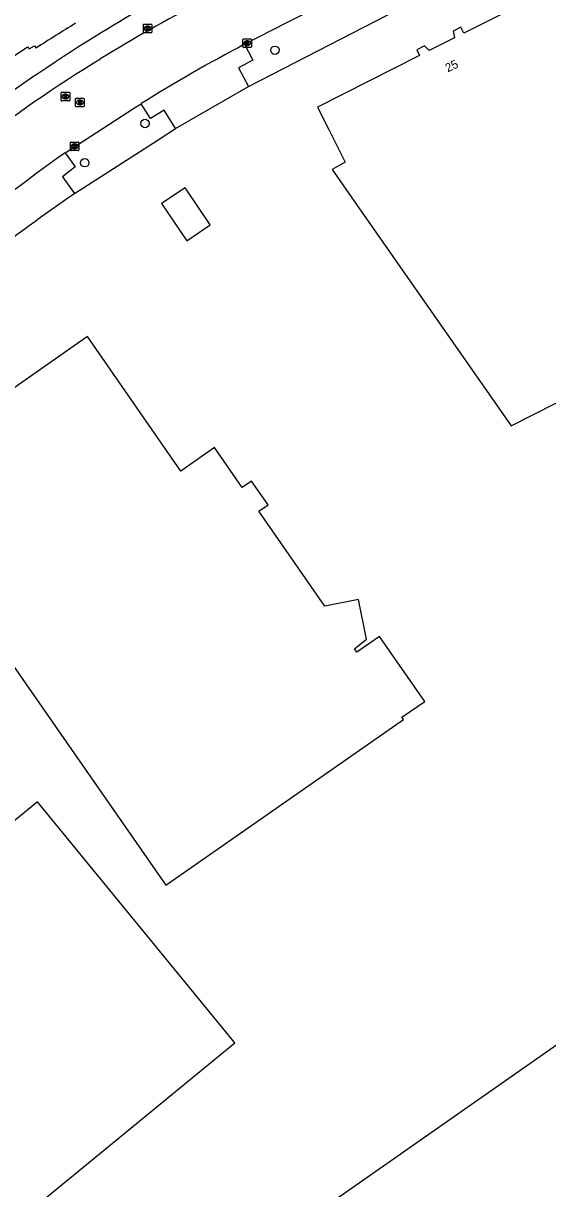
# Model space of a CAD drawing. Extents: x 156651 to 158072, y 387631 to 388990.
# Drawn here: x 157038.4 to 157099.8, y 388126 to 388262.4 of the extents above; entities that cross this region are included whole.
import ezdxf

# ---------------------------------------------------------------- set-up
doc = ezdxf.new("R2010")
doc.units = 0
for name, color, linetype in [('IMGEO_Berm_groen', 7, 'Continuous'), ('IMGEO_Boom', 7, 'Continuous'), ('IMGEO_Kolk', 7, 'Continuous'), ('IMGEO_Pand', 7, 'Continuous'), ('IMGEO_Pand_nummerreeks', 7, 'Continuous'), ('IMGEO_Rijbaan_lokaal_gesloten', 7, 'Continuous'), ('IMGEO_Rijbaan_lokaal_open', 7, 'Continuous'), ('IMGEO_Rioolput', 7, 'Continuous'), ('IMGEO_Voetpad_open', 7, 'Continuous')]:
    doc.layers.add(name, color=color, linetype=linetype)

msp = doc.modelspace()

# ---------------------------------------------------------------- linework, layer by layer
at = {"layer": 'IMGEO_Berm_groen'}
for points in [[(157064.77, 388255.04), (157083.75, 388264.78)], [(157044.4, 388242.48), (157054.05, 388248.7), (157056.22, 388250.1)]]:
    msp.add_lwpolyline(points, dxfattribs=at)
at = {"layer": 'IMGEO_Boom'}
for centre in [(157067.85, 388259.27), (157052.64, 388250.69), (157045.58, 388246.1)]:
    msp.add_circle(centre, 0.489, dxfattribs=at)
at = {"layer": 'IMGEO_Kolk'}
for p, q in [((157052.45, 388261.38), (157052.45, 388262.23)), ((157052.52, 388262.31), (157053.37, 388262.31)), ((157053.37, 388261.31), (157052.52, 388261.31)), ((157052.93, 388262.09), (157052.96, 388262.09)), ((157052.96, 388261.53), (157052.93, 388261.53)), ((157053.45, 388262.23), (157053.45, 388261.38)), ((157064.1, 388259.67), (157064.1, 388260.53)), ((157064.18, 388260.6), (157065.03, 388260.6)), ((157064.59, 388260.38), (157064.62, 388260.38)), ((157065.1, 388260.53), (157065.1, 388259.67)), ((157065.03, 388259.6), (157064.18, 388259.6)), ((157064.61, 388259.82), (157064.59, 388259.82)), ((157043.9, 388247.59), (157043.9, 388248.45)), ((157043.97, 388248.52), (157044.83, 388248.52)), ((157044.39, 388248.3), (157044.41, 388248.3)), ((157044.41, 388247.74), (157044.39, 388247.74)), ((157044.9, 388248.45), (157044.9, 388247.59)), ((157044.83, 388247.52), (157043.97, 388247.52))]:
    msp.add_line(p, q, dxfattribs=at)
for points in [[(157052.45, 388261.38), (157052.45, 388262.23)], [(157052.52, 388262.31), (157053.37, 388262.31)], [(157053.37, 388261.31), (157052.52, 388261.31)], [(157052.77, 388262.01), (157052.89, 388262.01), (157052.89, 388261.86), (157053.02, 388262.01), (157053.18, 388262.01), (157053.04, 388261.86), (157053.19, 388261.61), (157053.04, 388261.61), (157052.95, 388261.77), (157052.89, 388261.71), (157052.89, 388261.61), (157052.77, 388261.61), (157052.77, 388262.01)], [(157053.45, 388262.23), (157053.45, 388261.38)], [(157064.1, 388259.67), (157064.1, 388260.53)], [(157064.18, 388260.6), (157065.03, 388260.6)], [(157064.42, 388260.3), (157064.55, 388260.3), (157064.55, 388260.15), (157064.68, 388260.3), (157064.84, 388260.3), (157064.7, 388260.15), (157064.85, 388259.9), (157064.7, 388259.9), (157064.61, 388260.06), (157064.55, 388260), (157064.55, 388259.9), (157064.42, 388259.9), (157064.42, 388260.3)], [(157065.1, 388260.53), (157065.1, 388259.67)], [(157065.03, 388259.6), (157064.18, 388259.6)], [(157043.9, 388247.59), (157043.9, 388248.45)], [(157043.97, 388248.52), (157044.83, 388248.52)], [(157044.22, 388248.22), (157044.34, 388248.22), (157044.34, 388248.07), (157044.47, 388248.22), (157044.64, 388248.22), (157044.49, 388248.07), (157044.64, 388247.82), (157044.49, 388247.82), (157044.41, 388247.98), (157044.34, 388247.92), (157044.34, 388247.82), (157044.22, 388247.82), (157044.22, 388248.22)], [(157044.9, 388248.45), (157044.9, 388247.59)], [(157044.83, 388247.52), (157043.97, 388247.52)]]:
    msp.add_lwpolyline(points, dxfattribs=at)
for centre, start, end in [((157052.52, 388262.23), 91.552, 178.448), ((157052.52, 388262.23), 91.552, 178.448), ((157052.52, 388261.38), 181.552, 268.448), ((157052.52, 388261.38), 181.552, 268.448), ((157053.37, 388262.23), 1.552, 88.448), ((157053.37, 388262.23), 1.552, 88.448), ((157053.37, 388261.38), 271.552, 358.448), ((157053.37, 388261.38), 271.552, 358.448), ((157064.18, 388260.52), 91.552, 178.448), ((157064.18, 388260.52), 91.552, 178.448), ((157065.03, 388260.52), 1.552, 88.448), ((157065.03, 388260.52), 1.552, 88.448), ((157064.18, 388259.67), 181.552, 268.448), ((157064.18, 388259.67), 181.552, 268.448), ((157065.03, 388259.67), 271.552, 358.448), ((157065.03, 388259.67), 271.552, 358.448), ((157043.98, 388248.44), 91.552, 178.448), ((157043.98, 388248.44), 91.552, 178.448), ((157044.82, 388248.44), 1.552, 88.448), ((157044.82, 388248.44), 1.552, 88.448), ((157043.98, 388247.6), 181.552, 268.448), ((157043.98, 388247.6), 181.552, 268.448), ((157044.82, 388247.6), 271.552, 358.448), ((157044.82, 388247.6), 271.552, 358.448)]:
    msp.add_arc(centre, 0.0765, start, end, dxfattribs=at)
for centre, major_axis, ratio, start_param, end_param in [((157052.93, 388261.81), (-0.387, 0.002), 0.722429, 4.712389, 7.853982), ((157052.96, 388261.81), (-0.39, 0.002), 0.717154, 1.570796, 4.712389), ((157064.59, 388260.1), (-0.387, 0.002), 0.722429, 4.712389, 7.853982), ((157064.61, 388260.1), (-0.39, 0.002), 0.717154, 1.570796, 4.712389), ((157044.39, 388248.02), (-0.387, 0.002), 0.722429, 4.712389, 7.853982), ((157044.41, 388248.02), (-0.39, 0.002), 0.717154, 1.570796, 4.712389)]:
    msp.add_ellipse(centre, major_axis=major_axis, ratio=ratio, start_param=start_param, end_param=end_param, dxfattribs=at)
at = {"layer": 'IMGEO_Pand'}
for points in [[(157113.32, 388264.95), (157106.8, 388261.68), (157103.55, 388268.11), (157089.99, 388261.26), (157089.63, 388261.95), (157088.74, 388261.5), (157088.9, 388260.7), (157085.93, 388259.25), (157085.37, 388259.79), (157084.48, 388259.33), (157084.8, 388258.65), (157072.86, 388252.59), (157074.17, 388250), (157076.09, 388246.18), (157074.56, 388245.32), (157077.42, 388241.22), (157095.54, 388215.31), (157134.3, 388234.97)], [(157057.53, 388242.89), (157057.33, 388243.18), (157054.57, 388241.31), (157057.54, 388236.96), (157060.27, 388238.83), (157060.18, 388238.96), (157057.53, 388242.89)], [(157065.97, 388205.3), (157067.05, 388206.07), (157065.1, 388208.84), (157064.01, 388208.1), (157060.78, 388212.75), (157056.84, 388209.99), (157045.89, 388225.77), (157034.77, 388217.99), (157035.66, 388216.73), (157033.1, 388214.99), (157032.34, 388216.1)], [(157022.22, 388208.64), (157025.09, 388204.54), (157029.89, 388197.69), (157030.63, 388198.21), (157033.66, 388193.85), (157032.96, 388193.31), (157055.08, 388161.53), (157082.92, 388180.95), (157082.74, 388181.2), (157085.4, 388183.05), (157080.11, 388190.65), (157077.45, 388188.81), (157077.17, 388189.22), (157078.6, 388190.34), (157077.63, 388194.97), (157073.69, 388194.21), (157065.97, 388205.3)], [(157003.8, 388132.73), (157006.57, 388129.36), (157022.55, 388109.84), (157026.42, 388113.01), (157063.15, 388143.09), (157040.03, 388171.28), (157003.33, 388141.2), (157000, 388138.47), (156999.46, 388138.03), (157000, 388137.37), (157003.8, 388132.73)], [(157057.84, 388038.7), (157061.94, 388041.57), (157140.44, 388096.39), (157105.65, 388146.19), (157031.45, 388094.36), (157027.33, 388100.26), (157020.74, 388095.63), (157016.65, 388092.76), (157020.77, 388086.89), (157020.35, 388086.58), (157020.61, 388086.26), (157021.07, 388086.55), (157022.85, 388083.95), (157022.38, 388083.63), (157022.6, 388083.26), (157023.08, 388083.59), (157031.29, 388071.77), (157033.68, 388073.42), (157034.64, 388071.98), (157033.57, 388069.95), (157037.5, 388067.88), (157036.43, 388065.83), (157040.37, 388063.76), (157057.84, 388038.7)]]:
    msp.add_lwpolyline(points, dxfattribs=at)
at = {"layer": 'IMGEO_Rijbaan_lokaal_gesloten'}
for points in [[(157064.31, 388259.96), (157069.27, 388262.52), (157081.72, 388268.81)], [(157043.29, 388247.27), (157051.4, 388252.51), (157052.19, 388253.01)]]:
    msp.add_lwpolyline(points, dxfattribs=at)
for centre, radius, start, end in [((157141.88, 388104.8), 180.2, 117.345, 121.6203), ((157152.18, 388092.69), 188.95, 117.713, 121.9517), ((157141.63, 388105.28), 179.65, 121.6328, 127.4612), ((157232.88, 387983.01), 325.24, 125.6567, 128.6452)]:
    msp.add_arc(centre, radius, start, end, dxfattribs=at)
at = {"layer": 'IMGEO_Rijbaan_lokaal_open'}
for points in [[(157064.31, 388259.96), (157065.28, 388258.12), (157063.61, 388257.22), (157064.77, 388255.04)], [(157056.22, 388250.1), (157064.77, 388255.04)], [(157056.22, 388250.1), (157054.9, 388252.25), (157053.29, 388251.27), (157052.19, 388253.01)], [(157043.29, 388247.27), (157044.47, 388245.6), (157042.96, 388244.45), (157044.4, 388242.48)]]:
    msp.add_lwpolyline(points, dxfattribs=at)
msp.add_arc((157258.23, 387934.97), 374.55, 124.8125, 126.8049, dxfattribs=at)
at = {"layer": 'IMGEO_Rioolput'}
for p, q in [((157042.82, 388253.41), (157042.82, 388254.27)), ((157042.89, 388254.34), (157043.74, 388254.34)), ((157043.74, 388253.34), (157042.89, 388253.34)), ((157043.3, 388254.12), (157043.33, 388254.12)), ((157043.33, 388253.56), (157043.3, 388253.56)), ((157043.82, 388254.27), (157043.82, 388253.41)), ((157044.5, 388252.73), (157044.5, 388253.58)), ((157044.58, 388253.66), (157045.43, 388253.66)), ((157044.99, 388253.44), (157045.02, 388253.44)), ((157045.5, 388253.58), (157045.5, 388252.73)), ((157045.43, 388252.66), (157044.58, 388252.66)), ((157045.01, 388252.88), (157044.99, 388252.88))]:
    msp.add_line(p, q, dxfattribs=at)
for points in [[(157042.82, 388253.41), (157042.82, 388254.27)], [(157042.89, 388254.34), (157043.74, 388254.34)], [(157043.74, 388253.34), (157042.89, 388253.34)], [(157043.41, 388254.04), (157043.15, 388254.04), (157043.15, 388253.64)], [(157043.15, 388253.64), (157043.28, 388253.64), (157043.28, 388253.8), (157043.29, 388253.8)], [(157043.33, 388253.96), (157043.28, 388253.96), (157043.28, 388253.88)], [(157043.28, 388253.88), (157043.33, 388253.88)], [(157043.33, 388253.77), (157043.41, 388253.64), (157043.55, 388253.64), (157043.48, 388253.77)], [(157043.82, 388254.27), (157043.82, 388253.41)], [(157044.5, 388252.73), (157044.5, 388253.58)], [(157044.58, 388253.66), (157045.43, 388253.66)], [(157045.09, 388253.36), (157044.84, 388253.36), (157044.84, 388252.96)], [(157044.84, 388252.96), (157044.96, 388252.96), (157044.96, 388253.12), (157044.97, 388253.12)], [(157045.02, 388253.28), (157044.96, 388253.28), (157044.96, 388253.2)], [(157044.96, 388253.2), (157045.01, 388253.2)], [(157045.02, 388253.09), (157045.09, 388252.96), (157045.23, 388252.96), (157045.17, 388253.08)], [(157045.5, 388253.58), (157045.5, 388252.73)], [(157045.43, 388252.66), (157044.58, 388252.66)]]:
    msp.add_lwpolyline(points, dxfattribs=at)
for centre, radius, start, end in [((157042.89, 388254.26), 0.0765, 91.552, 178.448), ((157042.89, 388254.26), 0.0765, 91.552, 178.448), ((157042.89, 388253.41), 0.0765, 181.552, 268.448), ((157042.89, 388253.41), 0.0765, 181.552, 268.448), ((157043.29, 388253.75), 0.0533, 26.0293, 88.6989), ((157043.34, 388253.86), 0.0964, 77.0061, 93.1865), ((157043.31, 388254.07), 0.19, 274.7715, 282.9687), ((157043.35, 388253.92), 0.0378, 276.6634, 79.6772), ((157043.4, 388253.93), 0.109, 350.3612, 89.416), ((157043.4, 388253.93), 0.112, 277.5842, 350.9817), ((157043.39, 388253.71), 0.108, 29.5134, 73.7905), ((157043.74, 388254.26), 0.0765, 1.552, 88.448), ((157043.74, 388254.26), 0.0765, 1.552, 88.448), ((157043.74, 388253.41), 0.0765, 271.552, 358.448), ((157043.74, 388253.41), 0.0765, 271.552, 358.448), ((157044.58, 388253.58), 0.0765, 91.552, 178.448), ((157044.58, 388253.58), 0.0765, 91.552, 178.448), ((157044.97, 388253.07), 0.0533, 26.0293, 88.6989), ((157045, 388253.39), 0.19, 274.7715, 282.9687), ((157045.02, 388253.18), 0.0964, 77.0061, 93.1865), ((157045.04, 388253.24), 0.0378, 276.6634, 79.6772), ((157045.09, 388253.25), 0.109, 350.3612, 89.416), ((157045.09, 388253.25), 0.112, 277.5842, 350.9817), ((157045.07, 388253.03), 0.108, 29.5134, 73.7905), ((157045.43, 388253.58), 0.0765, 1.552, 88.448), ((157045.43, 388253.58), 0.0765, 1.552, 88.448), ((157044.58, 388252.73), 0.0765, 181.552, 268.448), ((157044.58, 388252.73), 0.0765, 181.552, 268.448), ((157045.43, 388252.73), 0.0765, 271.552, 358.448), ((157045.43, 388252.73), 0.0765, 271.552, 358.448)]:
    msp.add_arc(centre, radius, start, end, dxfattribs=at)
for centre, major_axis, ratio, start_param, end_param in [((157043.3, 388253.84), (-0.387, 0.002), 0.722429, 4.712389, 7.853982), ((157043.33, 388253.84), (-0.39, 0.002), 0.717154, 1.570796, 4.712389), ((157044.99, 388253.16), (-0.387, 0.002), 0.722429, 4.712389, 7.853982), ((157045.01, 388253.16), (-0.39, 0.002), 0.717154, 1.570796, 4.712389)]:
    msp.add_ellipse(centre, major_axis=major_axis, ratio=ratio, start_param=start_param, end_param=end_param, dxfattribs=at)
at = {"layer": 'IMGEO_Voetpad_open'}
msp.add_lwpolyline([(157030.21, 388253.41), (157032.65, 388255.06), (157032.47, 388255.38), (157038.89, 388259.65), (157039.07, 388259.42), (157039.7, 388259.8), (157039.87, 388259.53)], dxfattribs=at)
for centre, radius, start, end in [((157156.95, 388083.84), 208.49, 118.3531, 122.1663), ((157267.85, 387899.33), 426.28, 121.5972, 122.3312), ((157157.12, 388083.57), 208.82, 122.1661, 127.1938)]:
    msp.add_arc(centre, radius, start, end, dxfattribs=at)

# ---------------------------------------------------------------- texts
at = {"layer": 'IMGEO_Pand_nummerreeks'}
msp.add_text('25', height=1, rotation=25.9448, dxfattribs=at).set_placement((157088.1, 388256.66))

doc.saveas('drawing.dxf')
